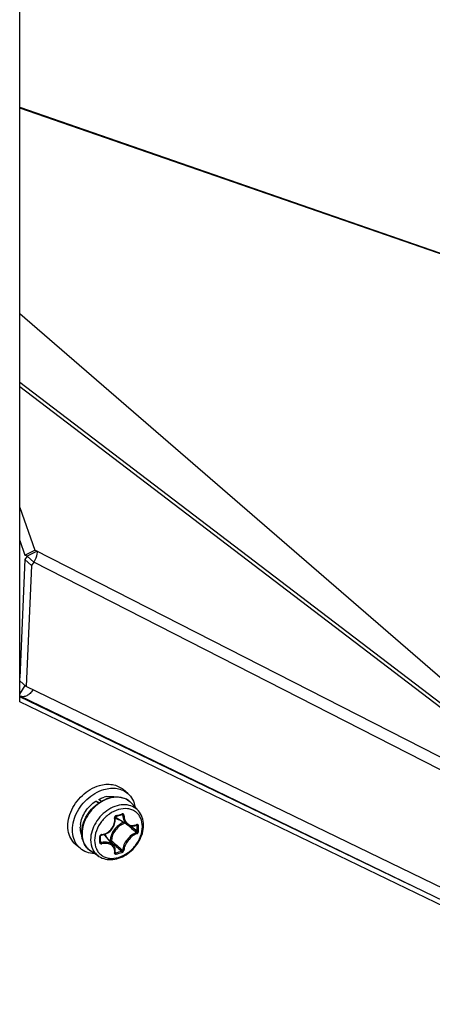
# Model space of a CAD drawing. Header units: millimetres. Extents: x 0 to 420, y 0 to 297.
# Tile 350 of 514: x 324.28 to 328.82, y 169.18 to 180.03. Entities that reach past the tile are written whole.
import ezdxf

# ---------------------------------------------------------------- set-up
doc = ezdxf.new("R2010")
doc.units = ezdxf.units.MM
doc.header["$LTSCALE"] = 23.1
doc.layers.get('0').update_dxf_attribs({"linetype": 'CONTINUOUS'})

msp = doc.modelspace()

# ---------------------------------------------------------------- linework, layer by layer
at = {"color": 7, "linetype": 'Continuous'}
for p, q in [((324.2777, 172.5103), (324.2777, 206.4037)), ((324.2777, 179.0646), (335.0652, 175.3153)), ((335.0844, 175.2986), (324.2777, 179.0546)), ((331.5596, 170.4786), (324.2777, 176.7849)), ((324.2777, 176.0348), (330.7499, 171.0896)), ((330.6301, 171.1298), (324.2777, 175.9835)), ((324.2777, 174.6529), (324.4449, 174.182)), ((324.335, 174.1287), (324.4449, 174.182)), ((324.4689, 174.1697), (324.359, 174.1164)), ((330.6155, 171.0253), (324.4449, 174.182)), ((324.4084, 174.0137), (324.3346, 174.0791)), ((324.4328, 174.051), (324.359, 174.1164)), ((324.4328, 174.051), (324.4084, 174.0137)), ((331.6207, 170.3739), (324.4328, 174.051)), ((324.4084, 174.0137), (324.35, 172.6782)), ((324.2777, 172.7424), (324.35, 172.6782)), ((324.2777, 172.5962), (324.3372, 172.6896)), ((331.0126, 169.4455), (324.35, 172.6782)), ((328.5696, 170.4937), (324.2777, 172.5677)), ((330.8716, 169.3767), (324.2836, 172.5733)), ((347.7173, 161.1834), (324.2777, 172.5103)), ((325.466, 171.5015), (325.416, 171.5448)), ((325.1733, 171.4136), (325.1472, 171.4362)), ((325.1429, 171.3938), (325.1153, 171.4176)), ((325.1153, 171.4176), (325.1543, 171.4015)), ((325.5832, 171.3102), (325.5114, 171.3913)), ((325.4635, 171.1555), (325.3383, 171.2331)), ((325.3988, 171.2677), (325.4105, 171.2614)), ((325.4031, 171.2691), (325.4024, 171.2687)), ((325.4565, 171.1598), (325.4627, 171.1546)), ((325.4983, 171.1427), (325.5125, 171.1308)), ((325.5616, 171.153), (325.5684, 171.1494)), ((325.1664, 171.0209), (325.1663, 171.0312)), ((325.1665, 171.0077), (325.1664, 171.0209)), ((325.1665, 170.994), (325.1665, 171.0077)), ((325.3083, 170.9282), (325.2139, 171.0406)), ((324.9423, 170.8968), (324.8923, 170.9401)), ((325.1664, 170.9722), (325.176, 170.9592)), ((325.1665, 170.9811), (325.1665, 170.994)), ((325.2732, 170.9815), (325.2654, 170.9792)), ((325.2777, 170.969), (325.2747, 170.9681)), ((325.1483, 170.8081), (325.0579, 170.8676)), ((325.3273, 170.8484), (325.3273, 170.849)), ((325.3273, 170.848), (325.3273, 170.8484)), ((325.3282, 170.8549), (325.3338, 170.8472))]:
    msp.add_line(p, q, dxfattribs=at)
at = {"color": 3, "linetype": 'Continuous'}
for p, q in [((324.2777, 174.2902), (324.335, 174.1287)), ((324.3346, 174.0791), (324.2777, 172.7755)), ((324.359, 174.1164), (324.3346, 174.0791)), ((324.359, 174.1164), (324.335, 174.1287))]:
    msp.add_line(p, q, dxfattribs=at)
at = {"color": 7, "linetype": 'Continuous'}
for points in [[(325.1774, 171.0425), (325.1893, 171.0444), (325.2044, 171.0481), (325.219, 171.0532), (325.2332, 171.0596), (325.2468, 171.0673), (325.2597, 171.0762), (325.2717, 171.0862), (325.2829, 171.0972), (325.293, 171.1091), (325.302, 171.1218), (325.3098, 171.1353), (325.3164, 171.1493), (325.3217, 171.1638), (325.3256, 171.1786), (325.3281, 171.1937), (325.3291, 171.2089), (325.3287, 171.224), (325.3273, 171.2367)], [(325.3273, 171.2367), (325.3273, 171.2382), (325.3275, 171.2398), (325.3279, 171.2414), (325.3285, 171.2429), (325.3294, 171.2444), (325.3304, 171.2457), (325.3315, 171.247), (325.3327, 171.248), (325.334, 171.2488), (325.3354, 171.2494), (325.3359, 171.2496)], [(325.3359, 171.2496), (325.3451, 171.2521), (325.3572, 171.2554), (325.3693, 171.2589), (325.3813, 171.2624), (325.3932, 171.266), (325.4024, 171.2687)], [(325.4024, 171.2687), (325.4029, 171.2689), (325.4039, 171.269), (325.4048, 171.2689), (325.4056, 171.2687), (325.4059, 171.2686)], [(325.4634, 171.1555), (325.4701, 171.1517), (325.4797, 171.1475), (325.4897, 171.1443), (325.5002, 171.1423), (325.511, 171.1415), (325.5221, 171.1419), (325.5333, 171.1435), (325.5445, 171.1463), (325.5557, 171.1503), (325.5643, 171.1542)], [(325.5643, 171.1542), (325.5651, 171.1545), (325.5657, 171.1547), (325.566, 171.1547)], [(325.1663, 171.0312), (325.1664, 171.0325), (325.1668, 171.0341), (325.1675, 171.0357), (325.1686, 171.0373), (325.1699, 171.0387), (325.1713, 171.04), (325.173, 171.041), (325.1747, 171.0418), (325.1765, 171.0423), (325.1774, 171.0425)], [(325.1663, 170.9648), (325.1663, 170.9682), (325.1665, 170.9811)], [(325.1669, 170.9625), (325.1666, 170.963), (325.1664, 170.9637), (325.1663, 170.9645), (325.1663, 170.9648)], [(325.3273, 170.849), (325.3286, 170.8578), (325.3292, 170.8693), (325.3285, 170.8805), (325.3266, 170.8914), (325.3235, 170.9017), (325.3193, 170.9115), (325.3139, 170.9207), (325.3083, 170.9282)]]:
    msp.add_lwpolyline(points, dxfattribs=at)
for centre, radius, start, end in [((324.3109, 172.6296), 0.0625, 237.80392, 244.0569), ((325.2812, 171.1938), 0.2761, 99.13236, 105.26751), ((325.3645, 171.2612), 0.1962, 50.21099, 52.55698), ((325.3647, 171.2615), 0.1958, 47.22734, 50.21044), ((325.364, 171.2608), 0.1969, 41.53016, 47.2187), ((325.3928, 171.3212), 0.1036, 231.02796, 232.4183), ((325.3934, 171.3219), 0.1045, 232.42719, 238.20278), ((324.7899, 173.2795), 2.0958, 285.1573, 287.05436), ((325.2206, 171.1236), 0.2763, 172.94311, 179.02067), ((316.3604, 160.415), 14.078, 49.48381, 49.71745), ((317.4119, 161.6441), 12.4604, 49.15596, 49.48764), ((316.9023, 160.9344), 13.3455, 49.50625, 49.82093), ((325.5093, 171.2745), 0.1281, 294.56944, 296.3793), ((324.024, 171.116), 1.5447, 0.00466, 1.24001), ((324.0923, 171.116), 1.4765, 358.73166, 0.00478), ((324.0259, 171.1152), 1.5576, 0.00435, 1.23968), ((324.0947, 171.1152), 1.4888, 358.73194, 0.00505), ((322.9025, 170.9928), 2.2571, 0.00371, 0.85699), ((325.1824, 171.0259), 0.0224, 97.07501, 105.67199), ((325.1338, 170.9734), 0.1045, 40.01139, 46.15737), ((323.0148, 170.9928), 2.1448, 359.12081, 0.00362), ((325.1635, 170.9649), 0.00278, 350.98932, 359.09365), ((334.3937, 181.6903), 14.0729, 229.62633, 229.94629), ((333.8768, 181.1779), 13.3342, 229.8909, 230.24479), ((332.986, 180.0153), 11.8849, 229.94478, 230.3357), ((332.6067, 179.6508), 11.348, 230.24369, 230.64376), ((325.3299, 170.8503), 0.00339, 216.40821, 219.64724), ((324.9515, 172.2956), 1.498, 284.78581, 287.41773), ((324.9509, 172.299), 1.5163, 284.78809, 287.41019)]:
    msp.add_arc(centre, radius, start, end, dxfattribs=at)
for points, knots in [([(324.4689, 174.1697), (324.4692, 174.1599), (324.4665, 174.1181), (324.4503, 174.0777), (324.4328, 174.051)], [0, 0, 0, 0, 0.235508, 1, 1, 1, 1]), ([(324.4229, 172.6429), (324.4139, 172.6288), (324.3938, 172.6037), (324.3575, 172.5767), (324.3191, 172.5642), (324.2938, 172.5684), (324.2836, 172.5734)], [0, 0, 0, 0, 0.2978011, 0.5663001, 0.7972348, 1, 1, 1, 1]), ([(324.8923, 170.9401), (324.8706, 170.9588), (324.8333, 171.0067), (324.806, 171.0961), (324.8072, 171.1961), (324.8359, 171.2987), (324.8896, 171.3966), (324.9863, 171.5086), (325.0848, 171.5688), (325.1542, 171.5888)], [0, 0, 0, 0, 0.1043962, 0.214712, 0.3343273, 0.4633026, 0.598992, 0.7371022, 1, 1, 1, 1]), ([(324.9423, 170.8968), (324.9206, 170.9155), (324.8833, 170.9634), (324.856, 171.0528), (324.8572, 171.1528), (324.8859, 171.2554), (324.9396, 171.3533), (325.0363, 171.4653), (325.1348, 171.5255), (325.2042, 171.5455)], [0, 0, 0, 0, 0.1043962, 0.214712, 0.3343273, 0.4633026, 0.598992, 0.7371022, 1, 1, 1, 1]), ([(325.1542, 171.5888), (325.2004, 171.6022), (325.2736, 171.6093), (325.3624, 171.5828), (325.3998, 171.5588), (325.416, 171.5448)], [0, 0, 0, 0, 0.5240891, 0.7659651, 1, 1, 1, 1]), ([(325.2042, 171.5455), (325.2504, 171.5589), (325.3236, 171.566), (325.4124, 171.5395), (325.4498, 171.5155), (325.466, 171.5015)], [0, 0, 0, 0, 0.5240891, 0.7659651, 1, 1, 1, 1]), ([(325.1472, 171.4362), (325.1522, 171.4387), (325.172, 171.4483), (325.1927, 171.4558), (325.2085, 171.4601)], [0, 0, 0, 0, 0.2552422, 1, 1, 1, 1]), ([(325.1733, 171.4136), (325.1817, 171.4185), (325.215, 171.4364), (325.251, 171.4495), (325.2784, 171.4556)], [0, 0, 0, 0, 0.2571323, 1, 1, 1, 1]), ([(325.2845, 171.4528), (325.2754, 171.4508), (325.2382, 171.4408), (325.2029, 171.4246), (325.1778, 171.4098)], [0, 0, 0, 0, 0.2422437, 1, 1, 1, 1]), ([(325.2374, 171.4664), (325.2454, 171.4677), (325.2763, 171.4712), (325.308, 171.4686), (325.3302, 171.4627)], [0, 0, 0, 0, 0.2609042, 1, 1, 1, 1]), ([(325.2784, 171.4556), (325.3003, 171.4605), (325.3442, 171.4657), (325.4086, 171.4574), (325.4664, 171.4329), (325.498, 171.4064), (325.5114, 171.3913)], [0, 0, 0, 0, 0.2662941, 0.5187749, 0.7613087, 1, 1, 1, 1]), ([(325.4838, 171.417), (325.4708, 171.4269), (325.4417, 171.4439), (325.3747, 171.4636), (325.3198, 171.4608), (325.2845, 171.4528)], [0, 0, 0, 0, 0.2356681, 0.4787302, 1, 1, 1, 1]), ([(325.466, 171.5015), (325.4872, 171.4832), (325.5237, 171.4369), (325.5415, 171.3811), (325.5463, 171.352)], [0, 0, 0, 0, 0.4868108, 1, 1, 1, 1]), ([(324.9464, 171.1576), (324.9528, 171.2089), (324.9935, 171.3108), (325.0701, 171.3881), (325.1153, 171.4176)], [0, 0, 0, 0, 0.489346, 1, 1, 1, 1]), ([(324.96, 171.0651), (324.96, 171.1336), (324.9956, 171.2396), (325.084, 171.3501), (325.1422, 171.3954), (325.1733, 171.4136)], [0, 0, 0, 0, 0.4849935, 0.7442061, 1, 1, 1, 1]), ([(325.1778, 171.4098), (325.1465, 171.3913), (325.0881, 171.3455), (324.9996, 171.2343), (324.9636, 171.1279), (324.9636, 171.0594)], [0, 0, 0, 0, 0.2564494, 0.516507, 1, 1, 1, 1]), ([(325.5832, 171.3102), (325.5657, 171.3299), (325.5208, 171.3629), (325.4367, 171.3812), (325.3456, 171.3689), (325.2558, 171.3284), (325.175, 171.2639), (325.0916, 171.1578), (325.0579, 171.057), (325.0579, 170.992)], [0, 0, 0, 0, 0.1046456, 0.2144563, 0.334319, 0.4646472, 0.602133, 0.7413363, 1, 1, 1, 1]), ([(325.6279, 171.1362), (325.6279, 171.1686), (325.6187, 171.2173), (325.5853, 171.2707), (325.5518, 171.3018), (325.511, 171.3234), (325.4478, 171.3386), (325.359, 171.3286), (325.2588, 171.2779), (325.1742, 171.1965), (325.1167, 171.0957), (325.1013, 171.0203), (325.1013, 170.9842)], [0, 0, 0, 0, 0.1160607, 0.1705313, 0.2240165, 0.2780772, 0.3341495, 0.4551614, 0.5892547, 0.7306756, 0.8703728, 1, 1, 1, 1]), ([(325.1797, 171.0481), (325.2007, 171.0507), (325.2427, 171.0651), (325.2925, 171.1087), (325.3222, 171.1673), (325.3251, 171.211), (325.322, 171.2315)], [0, 0, 0, 0, 0.248621, 0.5039092, 0.7568649, 1, 1, 1, 1]), ([(325.3379, 171.2567), (325.3328, 171.2553), (325.3237, 171.248), (325.3212, 171.2368), (325.322, 171.2315)], [0, 0, 0, 0, 0.4975018, 1, 1, 1, 1]), ([(325.322, 171.2317), (325.3234, 171.2322), (325.3256, 171.233), (325.3275, 171.2351), (325.3274, 171.236)], [0, 0, 0, 0, 0.6366992, 1, 1, 1, 1]), ([(325.3281, 171.2289), (325.3312, 171.2269), (325.3445, 171.2196), (325.3592, 171.215), (325.3705, 171.213)], [0, 0, 0, 0, 0.2456572, 1, 1, 1, 1]), ([(325.3379, 171.2567), (325.3381, 171.2551), (325.3383, 171.2526), (325.3368, 171.2498), (325.3359, 171.2496)], [0, 0, 0, 0, 0.6274613, 1, 1, 1, 1]), ([(325.4046, 171.2759), (325.4047, 171.2752), (325.4048, 171.2729), (325.4043, 171.2701), (325.4031, 171.2691)], [0, 0, 0, 0, 0.3178214, 1, 1, 1, 1]), ([(325.424, 171.261), (325.4237, 171.2657), (325.4206, 171.2732), (325.4116, 171.277), (325.4068, 171.2766), (325.4046, 171.2759)], [0, 0, 0, 0, 0.5062739, 0.7476301, 1, 1, 1, 1]), ([(325.4105, 171.2614), (325.4105, 171.2622), (325.4099, 171.265), (325.4078, 171.2676), (325.4059, 171.2686)], [0, 0, 0, 0, 0.2647396, 1, 1, 1, 1]), ([(325.4105, 171.2614), (325.4115, 171.2397), (325.4183, 171.2077), (325.4408, 171.1731), (325.4555, 171.1604), (325.4634, 171.1555)], [0, 0, 0, 0, 0.5308597, 0.7721202, 1, 1, 1, 1]), ([(325.4239, 171.2611), (325.4216, 171.2606), (325.4171, 171.2602), (325.4125, 171.2606), (325.4105, 171.2614)], [0, 0, 0, 0, 0.5357866, 1, 1, 1, 1]), ([(325.424, 171.261), (325.4249, 171.2417), (325.4323, 171.2053), (325.4598, 171.1681), (325.4892, 171.1521), (325.5217, 171.1453), (325.5473, 171.151), (325.5626, 171.158)], [0, 0, 0, 0, 0.2788314, 0.5245449, 0.6404177, 0.7560754, 1, 1, 1, 1]), ([(325.6398, 171.1504), (325.6398, 171.1799), (325.6311, 171.2379), (325.6018, 171.2893), (325.5832, 171.3102)], [0, 0, 0, 0, 0.5121723, 1, 1, 1, 1]), ([(324.9612, 171.037), (324.9582, 171.0439), (324.9478, 171.0732), (324.944, 171.1048), (324.9444, 171.1284)], [0, 0, 0, 0, 0.2409599, 1, 1, 1, 1]), ([(325.1013, 170.9842), (325.1013, 170.9518), (325.1104, 170.9031), (325.1439, 170.8497), (325.1774, 170.8185), (325.2181, 170.797), (325.2814, 170.7818), (325.3702, 170.7918), (325.4704, 170.8425), (325.555, 170.9239), (325.6124, 171.0247), (325.6279, 171.1001), (325.6279, 171.1362)], [0, 0, 0, 0, 0.1160607, 0.1705313, 0.2240165, 0.2780772, 0.3341495, 0.4551614, 0.5892547, 0.7306756, 0.8703728, 1, 1, 1, 1]), ([(325.1483, 170.8081), (325.1702, 170.7938), (325.2209, 170.7729), (325.3046, 170.7695), (325.3897, 170.7914), (325.47, 170.8359), (325.5402, 170.8991), (325.6119, 170.999), (325.6398, 171.091), (325.6398, 171.1504)], [0, 0, 0, 0, 0.1109901, 0.226939, 0.3499004, 0.4795692, 0.6134041, 0.7475358, 1, 1, 1, 1]), ([(325.4197, 171.1826), (325.3794, 171.1657), (325.3095, 171.1084), (325.2751, 171.0237), (325.2732, 170.9815)], [0, 0, 0, 0, 0.5082968, 1, 1, 1, 1]), ([(325.4339, 171.1739), (325.3936, 171.1593), (325.3231, 171.1044), (325.2882, 171.0214), (325.2863, 170.9797)], [0, 0, 0, 0, 0.5065375, 1, 1, 1, 1]), ([(325.5664, 171.1598), (325.5665, 171.1592), (325.5665, 171.1572), (325.5656, 171.1548), (325.5643, 171.1542)], [0, 0, 0, 0, 0.3119883, 1, 1, 1, 1]), ([(325.5684, 171.1494), (325.5684, 171.15), (325.5683, 171.152), (325.5672, 171.1541), (325.566, 171.1548)], [0, 0, 0, 0, 0.2993483, 1, 1, 1, 1]), ([(325.5831, 171.1489), (325.583, 171.153), (325.5805, 171.1599), (325.5722, 171.1619), (325.5682, 171.1607), (325.5663, 171.1597)], [0, 0, 0, 0, 0.5010646, 0.7338997, 1, 1, 1, 1]), ([(325.5831, 171.1489), (325.5807, 171.1479), (325.5756, 171.1472), (325.5704, 171.1481), (325.5684, 171.1494)], [0, 0, 0, 0, 0.5192529, 1, 1, 1, 1]), ([(325.0579, 170.8676), (325.0425, 170.8777), (325.0142, 170.9024), (324.9717, 170.9665), (324.96, 171.0259), (324.96, 171.0651)], [0, 0, 0, 0, 0.2414081, 0.4858196, 1, 1, 1, 1]), ([(324.9636, 171.0594), (324.9636, 171.0211), (324.9748, 170.9633), (325.0159, 170.9011), (325.0431, 170.8773), (325.0579, 170.8676)], [0, 0, 0, 0, 0.5179815, 0.7609117, 1, 1, 1, 1]), ([(325.1764, 171.0475), (325.1717, 171.0462), (325.1632, 171.0407), (325.1593, 171.0312), (325.1594, 171.0266)], [0, 0, 0, 0, 0.5153786, 1, 1, 1, 1]), ([(325.1594, 171.0266), (325.1603, 171.0268), (325.1629, 171.0274), (325.1663, 171.0293), (325.1663, 171.0312)], [0, 0, 0, 0, 0.3377984, 1, 1, 1, 1]), ([(325.1795, 171.0481), (325.1794, 171.0467), (325.1793, 171.0448), (325.1781, 171.0425), (325.1774, 171.0425)], [0, 0, 0, 0, 0.6537062, 1, 1, 1, 1]), ([(325.2383, 171.0115), (325.2371, 171.0153), (325.2316, 171.0299), (325.2234, 171.0434), (325.2158, 171.0522)], [0, 0, 0, 0, 0.2564861, 1, 1, 1, 1]), ([(325.5611, 171.0704), (325.5417, 171.0634), (325.5036, 171.0409), (325.4568, 170.9936), (325.4229, 170.9374), (325.4116, 170.8959), (325.4105, 170.8764)], [0, 0, 0, 0, 0.2405037, 0.5080106, 0.7710472, 1, 1, 1, 1]), ([(325.5663, 171.0577), (325.5481, 171.051), (325.5123, 171.0295), (325.4682, 170.9847), (325.4362, 170.9318), (325.4251, 170.8928), (325.424, 170.8744)], [0, 0, 0, 0, 0.2401912, 0.5081306, 0.7715368, 1, 1, 1, 1]), ([(325.5611, 171.0704), (325.5621, 171.0708), (325.5663, 171.074), (325.5685, 171.0794), (325.5684, 171.0833)], [0, 0, 0, 0, 0.2292298, 1, 1, 1, 1]), ([(325.5664, 171.0578), (325.5667, 171.0614), (325.5651, 171.0663), (325.5619, 171.0697), (325.5611, 171.0704)], [0, 0, 0, 0, 0.7650626, 1, 1, 1, 1]), ([(325.5663, 171.0577), (325.5685, 171.0586), (325.5773, 171.064), (325.5829, 171.0745), (325.5831, 171.0823)], [0, 0, 0, 0, 0.2368196, 1, 1, 1, 1]), ([(325.5831, 171.0823), (325.5807, 171.0812), (325.5755, 171.0806), (325.5703, 171.0819), (325.5684, 171.0833)], [0, 0, 0, 0, 0.5145889, 1, 1, 1, 1]), ([(325.1014, 170.8386), (325.072, 170.8393), (325.0143, 170.849), (324.9634, 170.8785), (324.9423, 170.8968)], [0, 0, 0, 0, 0.5131489, 1, 1, 1, 1]), ([(325.0579, 170.992), (325.0579, 170.9553), (325.0687, 170.8999), (325.1081, 170.8402), (325.1342, 170.8174), (325.1483, 170.8081)], [0, 0, 0, 0, 0.517891, 0.7608542, 1, 1, 1, 1]), ([(325.1594, 170.9599), (325.1603, 170.9601), (325.1629, 170.9607), (325.1659, 170.9625), (325.1662, 170.9644)], [0, 0, 0, 0, 0.320164, 1, 1, 1, 1]), ([(325.1594, 170.9599), (325.1594, 170.9577), (325.1603, 170.9531), (325.1668, 170.9458), (325.1749, 170.9451), (325.1797, 170.9461)], [0, 0, 0, 0, 0.2427964, 0.4809595, 1, 1, 1, 1]), ([(325.1669, 170.9625), (325.1679, 170.9612), (325.1708, 170.9591), (325.1743, 170.9589), (325.176, 170.9592)], [0, 0, 0, 0, 0.4812439, 1, 1, 1, 1]), ([(325.3083, 170.9282), (325.3015, 170.9362), (325.2842, 170.9503), (325.2518, 170.9624), (325.2146, 170.9657), (325.189, 170.9622), (325.176, 170.9592)], [0, 0, 0, 0, 0.2209913, 0.4594984, 0.7198422, 1, 1, 1, 1]), ([(325.1795, 170.9461), (325.1794, 170.9485), (325.1786, 170.953), (325.1771, 170.9574), (325.176, 170.9592)], [0, 0, 0, 0, 0.5258085, 1, 1, 1, 1]), ([(325.322, 170.8449), (325.3249, 170.8609), (325.3236, 170.8866), (325.3076, 170.915), (325.2829, 170.9383), (325.2377, 170.9535), (325.1993, 170.9505), (325.1797, 170.9461)], [0, 0, 0, 0, 0.2330334, 0.3453824, 0.4604388, 0.7117048, 1, 1, 1, 1]), ([(325.2732, 170.9815), (325.2755, 170.982), (325.28, 170.9821), (325.2845, 170.9809), (325.2863, 170.9797)], [0, 0, 0, 0, 0.5267603, 1, 1, 1, 1]), ([(325.2732, 170.9815), (325.2732, 170.9791), (325.2741, 170.9747), (325.2762, 170.9705), (325.2777, 170.969)], [0, 0, 0, 0, 0.5220549, 1, 1, 1, 1]), ([(325.2777, 170.969), (325.281, 170.9703), (325.2847, 170.974), (325.2862, 170.9786), (325.2863, 170.9797)], [0, 0, 0, 0, 0.759447, 1, 1, 1, 1]), ([(325.322, 170.8449), (325.3216, 170.8429), (325.3216, 170.8389), (325.3266, 170.8319), (325.3339, 170.8319), (325.3379, 170.8329)], [0, 0, 0, 0, 0.2508036, 0.4766386, 1, 1, 1, 1]), ([(325.322, 170.8448), (325.3227, 170.8449), (325.3249, 170.8455), (325.327, 170.8474), (325.3273, 170.849)], [0, 0, 0, 0, 0.3022678, 1, 1, 1, 1]), ([(325.3289, 170.847), (325.3292, 170.8469), (325.3309, 170.8465), (325.3326, 170.8468), (325.3338, 170.8472)], [0, 0, 0, 0, 0.2180715, 1, 1, 1, 1]), ([(325.3379, 170.8329), (325.3382, 170.8355), (325.3375, 170.8406), (325.3355, 170.8453), (325.3338, 170.8472)], [0, 0, 0, 0, 0.5092928, 1, 1, 1, 1]), ([(325.3999, 170.8663), (325.4012, 170.8666), (325.4058, 170.8685), (325.41, 170.8727), (325.4105, 170.8764)], [0, 0, 0, 0, 0.2675153, 1, 1, 1, 1]), ([(325.4046, 170.8522), (325.4049, 170.8547), (325.404, 170.8598), (325.4017, 170.8645), (325.3999, 170.8663)], [0, 0, 0, 0, 0.5054263, 1, 1, 1, 1]), ([(325.4046, 170.8522), (325.4071, 170.853), (325.416, 170.8575), (325.4235, 170.8669), (325.424, 170.8744)], [0, 0, 0, 0, 0.2596362, 1, 1, 1, 1]), ([(325.4239, 170.8742), (325.4206, 170.8729), (325.4153, 170.8731), (325.4113, 170.8756), (325.4105, 170.8764)], [0, 0, 0, 0, 0.7666412, 1, 1, 1, 1])]:
    msp.add_open_spline(points, degree=3, knots=knots, dxfattribs=at)
msp.add_open_spline([(325.3273, 170.8481), (325.3277, 170.8476), (325.3283, 170.8472), (325.3289, 170.847)], degree=3, dxfattribs=at)

doc.saveas('drawing.dxf')
